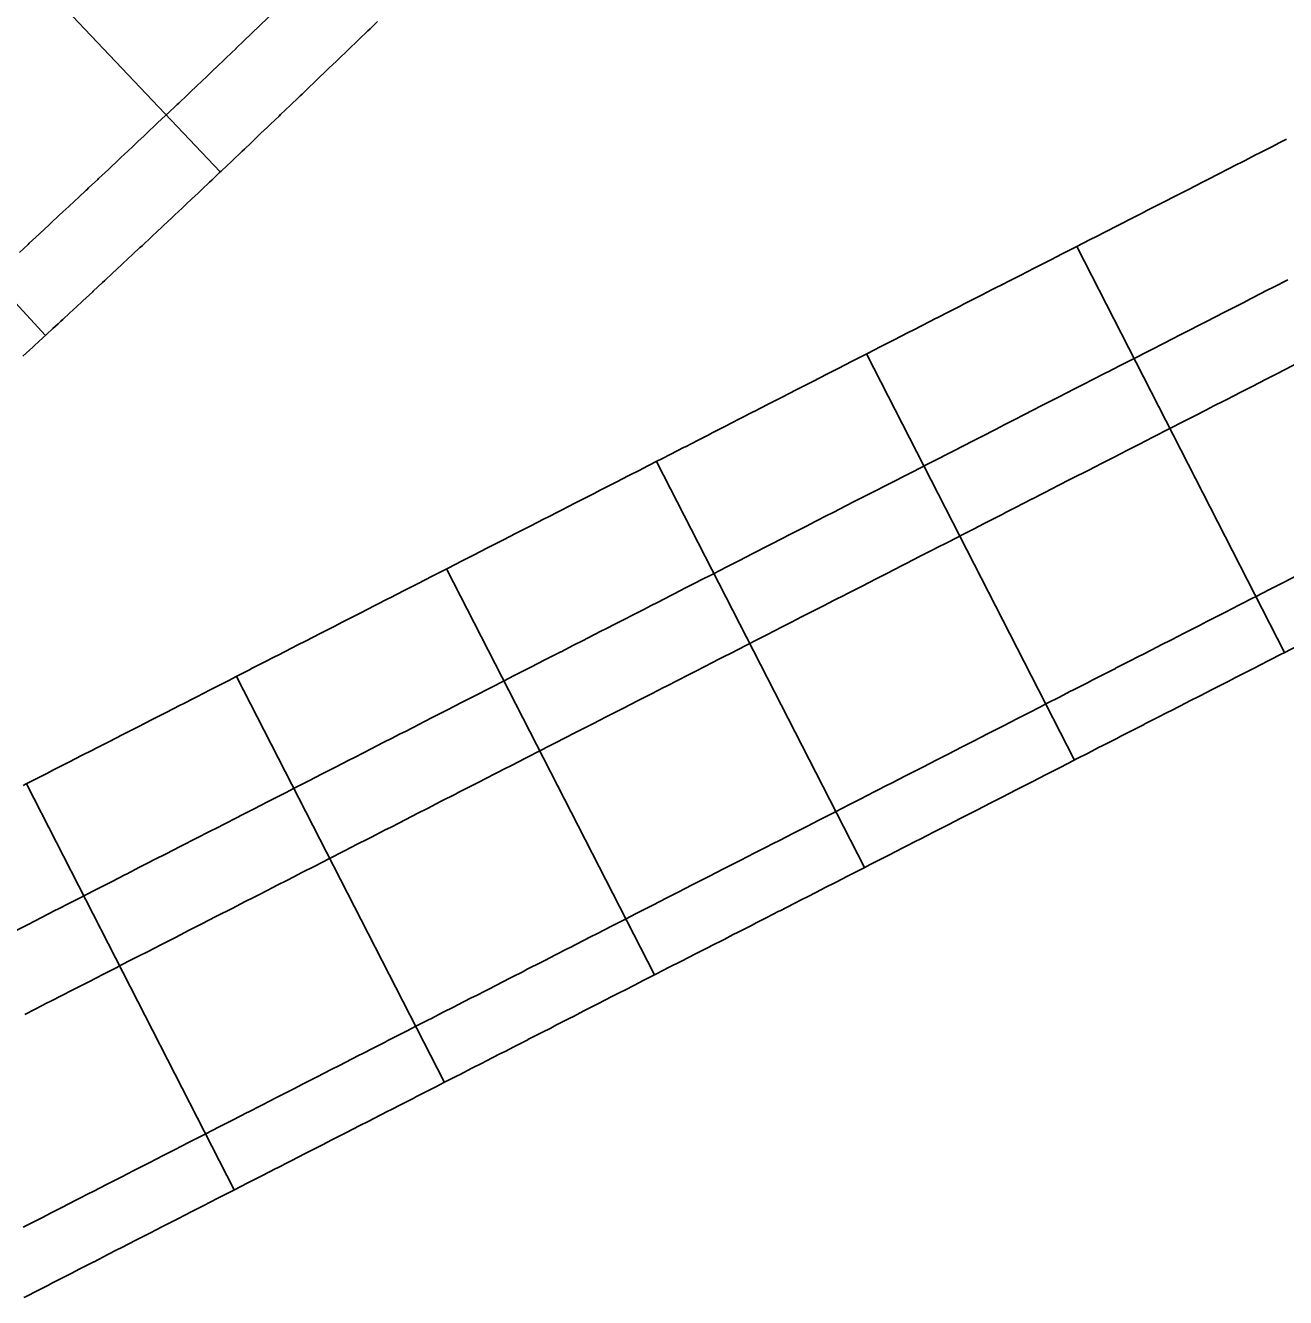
# Model space of a CAD drawing. Extents: x 2145147 to 2158018, y 137519 to 148068.
# Drawn here: x 2149916.4 to 2149996.5, y 143294.3 to 143375.2 of the extents above; entities that cross this region are included whole.
import ezdxf

# ---------------------------------------------------------------- set-up
doc = ezdxf.new("R2010")
doc.units = 0
for name, color, linetype in [('PR_Joint_Contraction', 7, 'Continuous'), ('PR_Joint_Long', 7, 'Continuous'), ('PR_Road_Concrete', 7, 'Continuous')]:
    doc.layers.add(name, color=color, linetype=linetype)

msp = doc.modelspace()

# ---------------------------------------------------------------- linework, layer by layer
at = {"layer": 'PR_Joint_Contraction'}
for p, q in [((2149928.795, 143365.891), (2149911.591, 143384.056)), ((2149917.675, 143355.496), (2149900.525, 143374.086)), ((2149983.246, 143361.152), (2149996.454, 143335.335)), ((2149969.892, 143354.32), (2149983.1, 143328.503)), ((2149956.538, 143347.488), (2149969.747, 143321.671)), ((2149943.184, 143340.656), (2149956.393, 143314.839)), ((2149929.831, 143333.824), (2149943.039, 143308.007)), ((2149916.477, 143326.992), (2149929.685, 143301.175))]:
    msp.add_line(p, q, dxfattribs=at)
at = {"layer": 'PR_Joint_Long'}
for points in [[(2150350.733, 143777.143), (2149930.295, 143374.225), (2149929.807, 143373.758), (2149929.796, 143373.747), (2149929.177, 143373.155), (2149929.075, 143373.058), (2149928.554, 143372.56), (2149928.344, 143372.36), (2149927.93, 143371.966), (2149927.613, 143371.664), (2149927.307, 143371.372), (2149926.882, 143370.968), (2149926.743, 143370.836), (2149926.682, 143370.778), (2149926.15, 143370.272), (2149926.058, 143370.185), (2149925.436, 143369.596), (2149925.415, 143369.576), (2149925.312, 143369.479), (2149924.811, 143369.004), (2149924.68, 143368.881), (2149924.185, 143368.413), (2149923.946, 143368.187), (2149923.559, 143367.822), (2149923.212, 143367.495), (2149922.932, 143367.231), (2149922.477, 143366.802), (2149922.305, 143366.641), (2149921.741, 143366.111), (2149921.677, 143366.051), (2149921.053, 143365.465), (2149921.001, 143365.417), (2149920.424, 143364.877), (2149920.303, 143364.763), (2149920.264, 143364.727), (2149919.795, 143364.288), (2149919.527, 143364.037), (2149919.166, 143363.7), (2149918.789, 143363.348), (2149918.536, 143363.113), (2149918.05, 143362.66), (2149917.906, 143362.526), (2149917.31, 143361.973), (2149917.275, 143361.94), (2149916.647, 143361.357), (2149916.567, 143361.283), (2149916.016, 143360.771)], [(2149996.662, 143359.03), (2149995.769, 143358.572), (2149995.406, 143358.387), (2149994.875, 143358.115), (2149993.977, 143357.655), (2149993.949, 143357.641), (2149993.104, 143357.209), (2149992.485, 143356.892), (2149992.197, 143356.745), (2149991.324, 143356.298), (2149991.042, 143356.154), (2149990.425, 143355.838), (2149989.616, 143355.425), (2149989.55, 143355.391), (2149988.641, 143354.925), (2149988.149, 143354.673), (2149987.76, 143354.475), (2149986.898, 143354.033), (2149986.725, 143353.946), (2149985.975, 143353.562), (2149985.25, 143353.191), (2149985.092, 143353.111), (2149984.188, 143352.647), (2149983.792, 143352.444), (2149983.312, 143352.2), (2149982.37, 143351.717), (2149982.299, 143351.68), (2149981.531, 143351.289), (2149980.869, 143350.95), (2149980.623, 143350.823), (2149979.75, 143350.377), (2149979.432, 143350.214), (2149978.849, 143349.916), (2149978.229, 143349.598), (2149978.21, 143349.589), (2149977.079, 143349.01), (2149976.53, 143348.73), (2149976.174, 143348.547), (2149975.306, 143348.103), (2149975.09, 143347.993), (2149974.402, 143347.641), (2149973.588, 143347.224), (2149973.478, 143347.167), (2149972.622, 143346.73), (2149972.186, 143346.506), (2149971.743, 143346.281), (2149970.857, 143345.827), (2149970.741, 143345.768), (2149969.951, 143345.364), (2149969.267, 143345.014), (2149969.061, 143344.908), (2149968.167, 143344.451), (2149967.808, 143344.267), (2149967.28, 143343.997), (2149966.215, 143343.452), (2149966.193, 143343.44), (2149965.507, 143343.09), (2149964.919, 143342.789), (2149964.606, 143342.629), (2149963.727, 143342.179), (2149963.473, 143342.049), (2149962.825, 143341.718), (2149962.037, 143341.314), (2149961.97, 143341.28), (2149961.054, 143340.812), (2149960.55, 143340.554), (2149960.149, 143340.348), (2149959.285, 143339.907), (2149959.126, 143339.825), (2149958.377, 143339.443), (2149957.649, 143339.07), (2149957.489, 143338.988), (2149956.586, 143338.526), (2149956.194, 143338.325), (2149955.717, 143338.081), (2149954.799, 143337.612), (2149954.726, 143337.574), (2149953.927, 143337.165), (2149953.305, 143336.847), (2149953.034, 143336.709), (2149952.152, 143336.257), (2149951.862, 143336.109), (2149951.253, 143335.798), (2149950.461, 143335.391), (2149950.438, 143335.38), (2149949.48, 143334.89), (2149948.934, 143334.611), (2149948.578, 143334.428), (2149947.696, 143333.978), (2149947.485, 143333.87), (2149946.8, 143333.518), (2149946.065, 143333.142), (2149945.94, 143333.079), (2149945.028, 143332.613), (2149944.589, 143332.388), (2149944.134, 143332.155), (2149943.23, 143331.693), (2149943.12, 143331.637), (2149942.353, 143331.244), (2149941.692, 143330.906), (2149941.465, 143330.79), (2149940.562, 143330.327), (2149940.236, 143330.16), (2149939.689, 143329.881), (2149939.202, 143329.632), (2149939.196, 143329.629), (2149937.903, 143328.967), (2149937.328, 143328.673), (2149937.009, 143328.51), (2149936.12, 143328.055), (2149935.871, 143327.928), (2149935.226, 143327.597), (2149934.463, 143327.207), (2149934.376, 143327.163), (2149933.456, 143326.692), (2149932.981, 143326.449), (2149932.561, 143326.234), (2149931.661, 143325.774), (2149931.51, 143325.696), (2149930.78, 143325.323), (2149930.095, 143324.973), (2149929.906, 143324.877), (2149929.002, 143324.413), (2149928.628, 143324.222), (2149928.105, 143323.955), (2149927.286, 143323.535), (2149927.242, 143323.513), (2149926.327, 143323.045), (2149925.709, 143322.728), (2149925.436, 143322.589), (2149924.536, 143322.129), (2149924.252, 143321.983), (2149923.665, 143321.683), (2149922.827, 143321.254), (2149922.769, 143321.225), (2149921.879, 143320.769), (2149921.366, 143320.507), (2149920.981, 143320.31), (2149920.115, 143319.866), (2149919.934, 143319.774), (2149919.21, 143319.404), (2149918.468, 143319.024), (2149918.319, 143318.948), (2149917.428, 143318.492), (2149917.013, 143318.28), (2149916.536, 143318.036), (2149915.648, 143317.581)], [(2149997.154, 143353.665), (2149996.258, 143353.206), (2149996.227, 143353.19), (2149995.38, 143352.757), (2149994.766, 143352.443), (2149994.478, 143352.295), (2149993.599, 143351.846), (2149993.32, 143351.703), (2149992.703, 143351.387), (2149991.887, 143350.97), (2149991.823, 143350.938), (2149990.92, 143350.475), (2149990.424, 143350.221), (2149990.037, 143350.023), (2149989.166, 143349.577), (2149988.992, 143349.489), (2149988.253, 143349.111), (2149987.524, 143348.738), (2149987.368, 143348.658), (2149986.468, 143348.197), (2149986.068, 143347.992), (2149985.588, 143347.747), (2149984.661, 143347.273), (2149984.587, 143347.235), (2149983.807, 143346.836), (2149983.151, 143346.501), (2149982.904, 143346.374), (2149982.026, 143345.925), (2149981.709, 143345.763), (2149981.128, 143345.465), (2149980.433, 143345.11), (2149980.415, 143345.101), (2149979.355, 143344.558), (2149978.807, 143344.278), (2149978.455, 143344.098), (2149977.58, 143343.65), (2149977.363, 143343.54), (2149976.68, 143343.19), (2149975.876, 143342.779), (2149975.766, 143342.721), (2149974.899, 143342.278), (2149974.46, 143342.053), (2149974.017, 143341.828), (2149973.13, 143341.374), (2149973.013, 143341.314), (2149972.229, 143340.913), (2149971.545, 143340.563), (2149971.339, 143340.457), (2149970.445, 143340), (2149970.089, 143339.818), (2149969.558, 143339.546), (2149968.544, 143339.028), (2149968.521, 143339.015), (2149967.782, 143338.638), (2149967.195, 143338.337), (2149966.885, 143338.179), (2149966.002, 143337.727), (2149965.747, 143337.597), (2149965.104, 143337.267), (2149964.307, 143336.859), (2149964.238, 143336.824), (2149963.33, 143336.36), (2149962.83, 143336.104), (2149962.429, 143335.898), (2149961.558, 143335.453), (2149961.398, 143335.371), (2149960.655, 143334.992), (2149959.929, 143334.62), (2149959.766, 143334.536), (2149958.867, 143334.077), (2149958.475, 143333.875), (2149957.992, 143333.628), (2149957.081, 143333.163), (2149957.011, 143333.127), (2149956.204, 143332.714), (2149955.581, 143332.396), (2149955.312, 143332.258), (2149954.428, 143331.805), (2149954.136, 143331.656), (2149953.531, 143331.347), (2149952.72, 143330.931), (2149952.694, 143330.918), (2149951.756, 143330.438), (2149951.215, 143330.162), (2149950.858, 143329.978), (2149949.973, 143329.526), (2149949.765, 143329.42), (2149949.079, 143329.068), (2149948.336, 143328.688), (2149948.21, 143328.624), (2149947.304, 143328.161), (2149946.867, 143327.937), (2149946.411, 143327.704), (2149945.512, 143327.244), (2149945.403, 143327.188), (2149944.631, 143326.793), (2149943.968, 143326.454), (2149943.742, 143326.339), (2149942.842, 143325.878), (2149942.513, 143325.709), (2149941.964, 143325.429), (2149941.359, 143325.119), (2149941.352, 143325.116), (2149940.18, 143324.516), (2149939.607, 143324.223), (2149939.287, 143324.059), (2149938.398, 143323.604), (2149938.151, 143323.478), (2149937.505, 143323.147), (2149936.73, 143322.75), (2149936.644, 143322.706), (2149935.732, 143322.24), (2149935.257, 143321.997), (2149934.838, 143321.783), (2149933.941, 143321.324), (2149933.792, 143321.247), (2149933.058, 143320.872), (2149932.366, 143320.518), (2149932.179, 143320.423), (2149931.279, 143319.962), (2149930.903, 143319.77), (2149930.384, 143319.504), (2149929.544, 143319.074), (2149929.498, 143319.051), (2149928.605, 143318.594), (2149927.989, 143318.279), (2149927.714, 143318.138), (2149926.817, 143317.679), (2149926.534, 143317.534), (2149925.941, 143317.23), (2149925.101, 143316.801), (2149925.046, 143316.774), (2149924.156, 143316.317), (2149923.643, 143316.055), (2149923.261, 143315.86), (2149922.387, 143315.412), (2149922.205, 143315.319), (2149921.486, 143314.952), (2149920.743, 143314.572), (2149920.596, 143314.497), (2149919.705, 143314.04), (2149919.289, 143313.828), (2149918.813, 143313.585), (2149917.925, 143313.13), (2149917.837, 143313.085), (2149917.032, 143312.673), (2149916.374, 143312.336)], [(2149997.28, 143340.25), (2149996.39, 143339.794), (2149995.886, 143339.536), (2149995.5, 143339.339), (2149994.61, 143338.883), (2149994.434, 143338.794), (2149993.719, 143338.428), (2149992.982, 143338.051), (2149992.829, 143337.973), (2149991.939, 143337.517), (2149991.531, 143337.308), (2149991.049, 143337.062), (2149990.158, 143336.606), (2149990.079, 143336.565), (2149989.268, 143336.151), (2149988.627, 143335.823), (2149988.378, 143335.695), (2149987.488, 143335.24), (2149987.175, 143335.08), (2149986.597, 143334.784), (2149985.724, 143334.337), (2149985.707, 143334.329), (2149984.817, 143333.873), (2149984.272, 143333.595), (2149983.927, 143333.418), (2149983.036, 143332.962), (2149982.82, 143332.852), (2149982.146, 143332.507), (2149981.368, 143332.109), (2149981.256, 143332.051), (2149980.366, 143331.596), (2149979.917, 143331.366), (2149979.475, 143331.141), (2149978.585, 143330.685), (2149978.465, 143330.624), (2149977.695, 143330.23), (2149977.013, 143329.881), (2149976.804, 143329.774), (2149975.914, 143329.319), (2149975.561, 143329.138), (2149975.024, 143328.863), (2149974.134, 143328.408), (2149974.11, 143328.395), (2149973.243, 143327.952), (2149972.658, 143327.653), (2149972.353, 143327.497), (2149971.463, 143327.041), (2149971.206, 143326.91), (2149970.573, 143326.586), (2149969.755, 143326.167), (2149969.682, 143326.13), (2149968.792, 143325.675), (2149968.303, 143325.425), (2149967.902, 143325.219), (2149967.012, 143324.764), (2149966.851, 143324.682), (2149966.121, 143324.309), (2149965.399, 143323.939), (2149965.231, 143323.853), (2149964.341, 143323.398), (2149963.948, 143323.196), (2149963.451, 143322.942), (2149962.56, 143322.487), (2149962.496, 143322.454), (2149961.67, 143322.031), (2149961.044, 143321.711), (2149960.78, 143321.576), (2149959.89, 143321.12), (2149959.592, 143320.968), (2149958.999, 143320.665), (2149958.141, 143320.225), (2149958.109, 143320.209), (2149957.219, 143319.754), (2149956.689, 143319.483), (2149956.329, 143319.298), (2149955.438, 143318.843), (2149955.237, 143318.74), (2149954.548, 143318.387), (2149953.786, 143317.997), (2149953.658, 143317.932), (2149952.768, 143317.477), (2149952.334, 143317.255), (2149951.877, 143317.021), (2149950.987, 143316.566), (2149950.882, 143316.512), (2149950.097, 143316.11), (2149949.43, 143315.769), (2149949.207, 143315.655), (2149948.316, 143315.199), (2149947.979, 143315.026), (2149947.426, 143314.744), (2149946.536, 143314.288), (2149946.527, 143314.284), (2149945.646, 143313.833), (2149945.075, 143313.541), (2149944.755, 143313.377), (2149943.865, 143312.922), (2149943.623, 143312.798), (2149942.975, 143312.466), (2149942.172, 143312.055), (2149942.085, 143312.011), (2149941.194, 143311.555), (2149940.72, 143311.313), (2149940.304, 143311.1), (2149939.414, 143310.645), (2149939.268, 143310.57), (2149938.524, 143310.189), (2149937.816, 143309.827), (2149937.633, 143309.734), (2149936.743, 143309.278), (2149936.365, 143309.085), (2149935.853, 143308.823), (2149934.963, 143308.367), (2149934.913, 143308.342), (2149934.072, 143307.912), (2149933.461, 143307.599), (2149933.182, 143307.456), (2149932.292, 143307.001), (2149932.01, 143306.856), (2149931.402, 143306.545), (2149930.558, 143306.114), (2149930.511, 143306.09), (2149929.621, 143305.634), (2149929.106, 143305.371), (2149928.731, 143305.179), (2149927.841, 143304.723), (2149927.654, 143304.628), (2149926.95, 143304.268), (2149926.203, 143303.886), (2149926.06, 143303.813), (2149925.17, 143303.357), (2149924.751, 143303.143), (2149924.28, 143302.902), (2149923.389, 143302.446), (2149923.299, 143302.4), (2149922.499, 143301.991), (2149921.847, 143301.657), (2149921.609, 143301.535), (2149920.719, 143301.08), (2149920.396, 143300.915), (2149919.828, 143300.624), (2149918.944, 143300.172), (2149918.938, 143300.169), (2149918.048, 143299.713), (2149917.492, 143299.429), (2149917.158, 143299.258), (2149916.267, 143298.802)]]:
    msp.add_lwpolyline(points, dxfattribs=at)
at = {"layer": 'PR_Road_Concrete'}
for points in [[(2149938.795, 143375.446), (2149938.325, 143374.995), (2149938.181, 143374.857), (2149937.603, 143374.303), (2149937.566, 143374.268), (2149936.951, 143373.679), (2149936.881, 143373.611), (2149936.336, 143373.089), (2149936.159, 143372.919), (2149935.721, 143372.5), (2149935.437, 143372.227), (2149935.106, 143371.911), (2149934.715, 143371.536), (2149934.492, 143371.322), (2149933.993, 143370.844), (2149933.877, 143370.733), (2149933.756, 143370.617), (2149933.263, 143370.145), (2149933.254, 143370.136), (2149932.63, 143369.539), (2149932.53, 143369.444), (2149932.005, 143368.942), (2149931.796, 143368.743), (2149931.38, 143368.346), (2149931.061, 143368.043), (2149930.754, 143367.75), (2149930.326, 143367.343), (2149930.187, 143367.211), (2149930.127, 143367.154), (2149929.59, 143366.644), (2149929.501, 143366.559), (2149928.873, 143365.965), (2149928.854, 143365.946), (2149928.751, 143365.849), (2149928.246, 143365.371), (2149928.117, 143365.249), (2149927.618, 143364.777), (2149927.379, 143364.552), (2149926.989, 143364.184), (2149926.641, 143363.855), (2149926.36, 143363.591), (2149925.902, 143363.16), (2149925.731, 143362.999), (2149925.162, 143362.465), (2149925.101, 143362.407), (2149924.471, 143361.816), (2149924.422, 143361.77), (2149923.84, 143361.225), (2149923.719, 143361.112), (2149923.681, 143361.077), (2149923.209, 143360.635), (2149922.94, 143360.384), (2149922.577, 143360.045), (2149922.198, 143359.691), (2149921.945, 143359.455), (2149921.456, 143358.999), (2149921.313, 143358.867), (2149920.712, 143358.308), (2149920.68, 143358.278), (2149920.047, 143357.69), (2149919.969, 143357.618), (2149919.413, 143357.103), (2149919.224, 143356.928), (2149918.779, 143356.515), (2149918.658, 143356.404), (2149918.479, 143356.239), (2149918.144, 143355.929), (2149917.734, 143355.55), (2149917.509, 143355.343), (2149916.988, 143354.863), (2149916.873, 143354.757), (2149916.241, 143354.175)], [(2149996.577, 143367.972), (2149996.113, 143367.734), (2149995.686, 143367.516), (2149994.796, 143367.061), (2149994.661, 143366.992), (2149993.906, 143366.605), (2149993.209, 143366.249), (2149993.016, 143366.15), (2149992.125, 143365.694), (2149991.758, 143365.506), (2149991.235, 143365.239), (2149990.345, 143364.784), (2149990.306, 143364.764), (2149989.455, 143364.328), (2149988.854, 143364.021), (2149988.564, 143363.873), (2149987.674, 143363.417), (2149987.403, 143363.278), (2149986.784, 143362.962), (2149985.951, 143362.535), (2149985.894, 143362.506), (2149985.003, 143362.051), (2149984.499, 143361.793), (2149984.113, 143361.595), (2149983.223, 143361.14), (2149983.047, 143361.05), (2149982.333, 143360.684), (2149981.596, 143360.307), (2149981.442, 143360.229), (2149980.552, 143359.773), (2149980.144, 143359.564), (2149979.662, 143359.318), (2149978.772, 143358.862), (2149978.692, 143358.822), (2149977.881, 143358.407), (2149977.24, 143358.079), (2149976.991, 143357.952), (2149976.101, 143357.496), (2149975.789, 143357.336), (2149975.211, 143357.041), (2149974.337, 143356.594), (2149974.32, 143356.585), (2149973.43, 143356.13), (2149972.885, 143355.851), (2149972.54, 143355.674), (2149971.65, 143355.219), (2149971.433, 143355.108), (2149970.759, 143354.763), (2149969.982, 143354.365), (2149969.869, 143354.308), (2149968.979, 143353.852), (2149968.53, 143353.623), (2149968.089, 143353.397), (2149967.198, 143352.941), (2149967.078, 143352.88), (2149966.308, 143352.486), (2149965.627, 143352.137), (2149965.418, 143352.03), (2149964.528, 143351.575), (2149964.175, 143351.395), (2149963.637, 143351.12), (2149962.747, 143350.664), (2149962.723, 143350.652), (2149961.857, 143350.209), (2149961.271, 143349.909), (2149960.967, 143349.753), (2149960.076, 143349.298), (2149959.82, 143349.166), (2149959.186, 143348.842), (2149958.368, 143348.424), (2149958.296, 143348.387), (2149957.406, 143347.931), (2149956.916, 143347.681), (2149956.515, 143347.476), (2149955.625, 143347.02), (2149955.464, 143346.938), (2149954.735, 143346.565), (2149954.013, 143346.195), (2149953.845, 143346.109), (2149952.954, 143345.654), (2149952.561, 143345.453), (2149952.064, 143345.198), (2149951.174, 143344.743), (2149951.109, 143344.71), (2149950.284, 143344.288), (2149949.658, 143343.967), (2149949.393, 143343.832), (2149948.503, 143343.377), (2149948.206, 143343.225), (2149947.613, 143342.921), (2149946.754, 143342.482), (2149946.723, 143342.466), (2149945.832, 143342.01), (2149945.302, 143341.739), (2149944.942, 143341.555), (2149944.052, 143341.099), (2149943.851, 143340.996), (2149943.162, 143340.644), (2149942.399, 143340.254), (2149942.271, 143340.188), (2149941.381, 143339.733), (2149940.947, 143339.511), (2149940.491, 143339.277), (2149939.6, 143338.822), (2149939.495, 143338.768), (2149938.71, 143338.366), (2149938.044, 143338.025), (2149937.82, 143337.911), (2149936.93, 143337.456), (2149936.592, 143337.283), (2149936.039, 143337), (2149935.149, 143336.545), (2149935.14, 143336.54), (2149934.259, 143336.089), (2149933.688, 143335.797), (2149933.369, 143335.634), (2149932.478, 143335.178), (2149932.237, 143335.055), (2149931.588, 143334.723), (2149930.785, 143334.312), (2149930.698, 143334.267), (2149929.808, 143333.812), (2149929.333, 143333.569), (2149928.917, 143333.356), (2149928.027, 143332.901), (2149927.882, 143332.826), (2149927.137, 143332.445), (2149926.43, 143332.084), (2149926.247, 143331.99), (2149925.356, 143331.534), (2149924.978, 143331.341), (2149924.466, 143331.079), (2149923.576, 143330.624), (2149923.526, 143330.598), (2149922.686, 143330.168), (2149922.075, 143329.855), (2149921.795, 143329.713), (2149920.905, 143329.257), (2149920.623, 143329.113), (2149920.015, 143328.802), (2149919.171, 143328.37), (2149919.125, 143328.346), (2149918.234, 143327.891), (2149917.719, 143327.627), (2149917.344, 143327.435), (2149916.454, 143326.98), (2149916.268, 143326.885)], [(2149997.322, 143335.778), (2149996.431, 143335.322), (2149996.256, 143335.233), (2149995.541, 143334.867), (2149994.804, 143334.49), (2149994.651, 143334.412), (2149993.761, 143333.956), (2149993.352, 143333.747), (2149992.87, 143333.501), (2149991.98, 143333.045), (2149991.901, 143333.004), (2149991.09, 143332.59), (2149990.449, 143332.262), (2149990.2, 143332.134), (2149989.309, 143331.679), (2149988.997, 143331.519), (2149988.419, 143331.223), (2149987.545, 143330.776), (2149987.529, 143330.768), (2149986.639, 143330.312), (2149986.094, 143330.034), (2149985.748, 143329.857), (2149984.858, 143329.401), (2149984.642, 143329.291), (2149983.968, 143328.946), (2149983.19, 143328.548), (2149983.078, 143328.49), (2149982.187, 143328.035), (2149981.739, 143327.805), (2149981.297, 143327.58), (2149980.407, 143327.124), (2149980.287, 143327.063), (2149979.517, 143326.669), (2149978.835, 143326.32), (2149978.626, 143326.213), (2149977.736, 143325.758), (2149977.383, 143325.577), (2149976.846, 143325.302), (2149975.956, 143324.847), (2149975.932, 143324.834), (2149975.065, 143324.391), (2149974.48, 143324.092), (2149974.175, 143323.936), (2149973.285, 143323.48), (2149973.028, 143323.349), (2149972.395, 143323.025), (2149971.576, 143322.606), (2149971.504, 143322.569), (2149970.614, 143322.114), (2149970.125, 143321.864), (2149969.724, 143321.658), (2149968.834, 143321.203), (2149968.673, 143321.121), (2149967.943, 143320.748), (2149967.221, 143320.378), (2149967.053, 143320.292), (2149966.163, 143319.837), (2149965.77, 143319.635), (2149965.273, 143319.381), (2149964.382, 143318.926), (2149964.318, 143318.893), (2149963.492, 143318.47), (2149962.866, 143318.15), (2149962.602, 143318.015), (2149961.712, 143317.559), (2149961.414, 143317.407), (2149960.821, 143317.104), (2149959.963, 143316.664), (2149959.931, 143316.648), (2149959.041, 143316.193), (2149958.511, 143315.922), (2149958.151, 143315.737), (2149957.26, 143315.282), (2149957.059, 143315.179), (2149956.37, 143314.826), (2149955.607, 143314.436), (2149955.48, 143314.371), (2149954.59, 143313.916), (2149954.156, 143313.694), (2149953.699, 143313.46), (2149952.809, 143313.005), (2149952.704, 143312.951), (2149951.919, 143312.549), (2149951.252, 143312.208), (2149951.029, 143312.094), (2149950.138, 143311.638), (2149949.8, 143311.465), (2149949.248, 143311.183), (2149948.358, 143310.727), (2149948.349, 143310.723), (2149947.467, 143310.272), (2149946.897, 143309.98), (2149946.577, 143309.816), (2149945.687, 143309.361), (2149945.445, 143309.237), (2149944.797, 143308.905), (2149943.994, 143308.494), (2149943.906, 143308.45), (2149943.016, 143307.994), (2149942.542, 143307.752), (2149942.126, 143307.539), (2149941.236, 143307.084), (2149941.09, 143307.009), (2149940.345, 143306.628), (2149939.638, 143306.266), (2149939.455, 143306.173), (2149938.565, 143305.717), (2149938.187, 143305.524), (2149937.675, 143305.262), (2149936.784, 143304.806), (2149936.735, 143304.781), (2149935.894, 143304.351), (2149935.283, 143304.038), (2149935.004, 143303.895), (2149934.114, 143303.44), (2149933.831, 143303.295), (2149933.223, 143302.984), (2149932.38, 143302.553), (2149932.333, 143302.529), (2149931.443, 143302.073), (2149930.928, 143301.81), (2149930.553, 143301.618), (2149929.662, 143301.162), (2149929.476, 143301.067), (2149928.772, 143300.707), (2149928.025, 143300.324), (2149927.882, 143300.252), (2149926.992, 143299.796), (2149926.573, 143299.582), (2149926.101, 143299.341), (2149925.211, 143298.885), (2149925.121, 143298.839), (2149924.321, 143298.43), (2149923.669, 143298.096), (2149923.431, 143297.974), (2149922.54, 143297.519), (2149922.218, 143297.354), (2149921.65, 143297.063), (2149920.766, 143296.611), (2149920.76, 143296.608), (2149919.87, 143296.152), (2149919.314, 143295.868), (2149918.979, 143295.697), (2149918.089, 143295.241), (2149917.862, 143295.125), (2149917.199, 143294.786), (2149916.411, 143294.383), (2149916.309, 143294.33)]]:
    msp.add_lwpolyline(points, dxfattribs=at)

doc.saveas('drawing.dxf')
